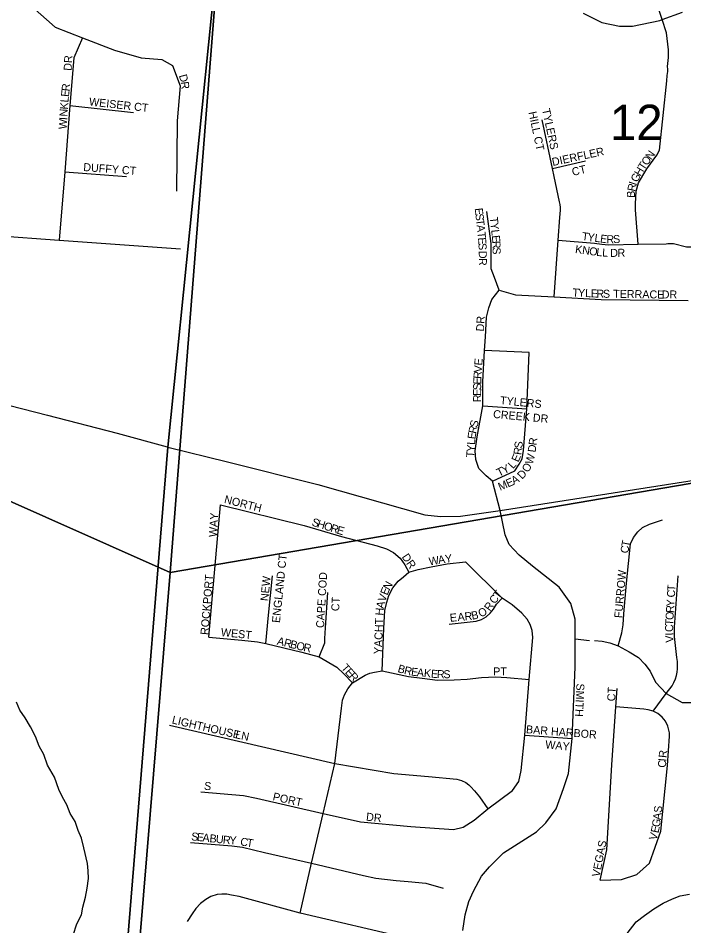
# Model space of a CAD drawing. Extents: x 1310247 to 1552180, y 377264 to 706493.
# Drawn here: x 1407817 to 1411972, y 499190 to 504859 of the extents above; entities that cross this region are included whole.
import ezdxf

# ---------------------------------------------------------------- set-up
doc = ezdxf.new("R2010")
doc.units = 0
for name, color, linetype in [('GM_X_County_Road', 7, 'Continuous'), ('GM_X_Minor_River', 7, 'Continuous'), ('GM_X_Section', 7, 'Continuous'), ('GM_X_Section_Text', 7, 'Continuous'), ('GM_X_Township', 7, 'Continuous'), ('GM_X_Township_Subdivision', 7, 'Continuous'), ('GM_X_Township_Subdivision_Text', 7, 'Continuous')]:
    doc.layers.add(name, color=color, linetype=linetype)

msp = doc.modelspace()

# ---------------------------------------------------------------- linework, layer by layer
at = {"layer": 'GM_X_County_Road'}
for points in [[(1405991, 502505.4), (1406308.5, 502534.4), (1406750.5, 502576.8), (1407085.1, 502597.2), (1407373.4, 502540.3), (1408000.8, 502378.7), (1408435.2, 502266.5), (1408747.1, 502181)], [(1408747.1, 502181), (1408752, 502179.6), (1409123.9, 502088.8), (1409686.7, 501946), (1410355.8, 501758.1), (1410451.9, 501746.2), (1410577.8, 501747.9), (1410826, 501784.4), (1412197, 501999.6), (1412874.9, 502110.2), (1413387.8, 502200.6), (1413644.8, 502253.8), (1413742.6, 502262.9)]]:
    msp.add_lwpolyline(points, dxfattribs=at)
at = {"layer": 'GM_X_Minor_River'}
for points in [[(1408159.5, 499132.8), (1408183.6, 499202.3), (1408211.4, 499259.6), (1408220.8, 499307.5), (1408236.7, 499369.2), (1408248.4, 499425.1), (1408256.2, 499485), (1408253.6, 499533.3), (1408248.9, 499579.6), (1408227.7, 499676.6), (1408211.4, 499737.3), (1408190.8, 499786.1), (1408172.4, 499842.8), (1408141.7, 499891.9), (1408121.3, 499946.8), (1408092.6, 499993.8), (1408069.9, 500042.6), (1408044.1, 500119.7), (1408000.1, 500193.3), (1407976, 500260.3), (1407947.5, 500313.3), (1407925.1, 500372.2), (1407894.8, 500433.3), (1407860.3, 500488.6), (1407827.6, 500537.8), (1407807, 500586.5)], [(1411617.6, 499141.5), (1411674, 499216), (1411725.3, 499254.6), (1411784.7, 499296.9), (1411841.9, 499331.3), (1411901, 499359.6), (1411949.7, 499378.2), (1412006.2, 499388.5)]]:
    msp.add_lwpolyline(points, dxfattribs=at)
at = {"layer": 'GM_X_Section'}
for points in [[(1403401, 509422.4), (1404092.3, 509111.6), (1409190.5, 506806), (1408766.1, 501397.1), (1402970.8, 503976.8)], [(1414533.6, 506397), (1414234.1, 502333.5), (1408766.1, 501397.1), (1409190.5, 506806)], [(1402970.8, 503976.8), (1408766.1, 501397.1), (1408325.7, 496082.6), (1402585.9, 498525.4)], [(1408766.1, 501397.1), (1414234.1, 502333.5), (1413821.6, 496918.4), (1408325.7, 496082.6)]]:
    msp.add_lwpolyline(points, close=True, dxfattribs=at)
at = {"layer": 'GM_X_Township'}
for points in [[(1410116, 518442), (1410088.6, 518108.2), (1410064.7, 517803.3), (1409948.4, 516314.6), (1409874.5, 515368.4), (1409861.4, 515222.7), (1409844.6, 515059.3), (1409782, 514287), (1409740.7, 513801.1), (1409681.2, 513028.9), (1409669.4, 512894.2), (1409621.7, 512132.5), (1409523.8, 510950), (1409466.5, 510237.3), (1409442, 509919.3), (1409426.8, 509685.9), (1409345.1, 508540.5), (1409309.2, 507939.2), (1409269.5, 507539), (1409220, 506815.1), (1408752, 502179.6), (1408158.9, 494897.9)], [(1408158.9, 494897.9), (1408752, 502179.6), (1409220, 506815.1), (1409938.7, 506761), (1410365.3, 506728.9), (1410785.2, 506697.3), (1412080.1, 506594.4), (1412114.6, 506591.6), (1412570.8, 506553.8), (1413538.4, 506479.9), (1414754.7, 506390.5), (1415877.6, 506308.5), (1417102.2, 506217.1), (1418070.9, 506124.4), (1418831.7, 506057.7), (1419038.1, 506039.2), (1419868, 505981.9), (1420467.7, 505924.2), (1420708.1, 505905.7), (1421475, 505838), (1421803, 505818.4), (1422757.2, 505730.2), (1423386.7, 505686.1), (1424357.6, 505618.1)]]:
    msp.add_lwpolyline(points, dxfattribs=at)
at = {"layer": 'GM_X_Township_Subdivision'}
for points in [[(1407227.4, 505384.5), (1407283.2, 505269), (1407339, 505217.2), (1407454.4, 505153.5), (1407685.4, 505101.7), (1407904.5, 504930.4), (1408047.8, 504803), (1408219.1, 504735.2), (1408418.2, 504659.6), (1408585.4, 504611.8), (1408712.9, 504599.8), (1408780.6, 504564), (1408828.4, 504436.5), (1408808.5, 504217.4), (1408804.5, 503779.2)], [(1411685.7, 503447), (1411669.7, 503661.9), (1411669.7, 503698.7), (1411674.5, 503778.6), (1411688.9, 503829.8), (1411741.6, 503917.7), (1411802.3, 504002.4), (1411819.9, 504034.4), (1411865, 504467.5), (1411867.7, 504500.7), (1411871.4, 504526.3), (1411871, 504539.9), (1411869.5, 504557.6), (1411875.9, 504613.1), (1411875.9, 504661), (1411863.1, 504766.5), (1411836.1, 504850.2), (1411709.6, 505241.3)], [(1411344, 504890.4), (1411460.3, 504832.1), (1411570.6, 504808.1), (1411652.1, 504808.1), (1411821.5, 504844.9), (1411836.1, 504850.2), (1411962.2, 504896)], [(1408219.1, 504735.2), (1408163.3, 504611.8), (1408139.4, 504313), (1408107.6, 503898.7), (1408071.7, 503472.5)], [(1408139.4, 504313), (1408537.7, 504269.2)], [(1411163.1, 503118.4), (1411187.9, 503473), (1411197.8, 503614.6), (1411202.6, 503659.1), (1411202.2, 503676.1), (1411200.3, 503695.5), (1411196.2, 503712.5), (1411163.2, 503869.4), (1411152.2, 503921), (1411087.7, 504224.5)], [(1411152.2, 503921), (1411358.4, 503968.5)], [(1408107.6, 503898.7), (1408493.8, 503870.8)], [(1404456.3, 503382.4), (1404473.6, 503579.9), (1404493.5, 503657.7), (1404549.3, 503713.5), (1404632.9, 503745.4), (1404711.4, 503751.6), (1404896.4, 503732.4), (1406097.2, 503618.4), (1406411.1, 503592.1), (1407147.8, 503542.2), (1407672.5, 503502.6), (1408071.7, 503472.5), (1408829.5, 503418.4)], [(1410818.6, 503159.9), (1410789.1, 503239.8), (1410769.9, 503292.6), (1410768.3, 503350.1), (1410768.3, 503452.5), (1410741.9, 503652.3)], [(1411187.9, 503473), (1411414.5, 503453.2), (1411459.8, 503447.5), (1411501.3, 503443.8), (1411685.7, 503447), (1411861.2, 503450.1), (1411872.4, 503451.6), (1411883.7, 503452.1), (1411893.9, 503452.1), (1411906.5, 503451.4), (1411988.9, 503430.8), (1412028.9, 503430.1)], [(1410826, 501784.4), (1410777.1, 501967.3), (1410737.1, 502000.9), (1410692.4, 502047.3), (1410673.2, 502103.2), (1410670, 502156), (1410681.2, 502243.9), (1410716.3, 502437.3), (1410716.4, 502587.6), (1410727.5, 502782.6), (1410734.7, 502869), (1410739.5, 502991.3), (1410753.9, 503049.6), (1410773.1, 503102.5), (1410818.6, 503159.9)], [(1410818.6, 503159.9), (1410921.7, 503131.1), (1411163.1, 503118.4), (1411455.5, 503102.4), (1411998.9, 503096)], [(1410777.1, 501967.3), (1410917.7, 502031.3), (1410944.1, 502072.9), (1410963.3, 502106.4), (1410971.3, 502159.2), (1410991.2, 502418.2), (1411006.4, 502771.5), (1410727.5, 502782.6)], [(1410716.3, 502437.3), (1410991.2, 502418.2)], [(1409007, 500993.5), (1409079.1, 501819.1)], [(1409079.1, 501819.1), (1409601.1, 501691.1), (1409834, 501622.7), (1410057.9, 501563.5), (1410116.2, 501545), (1410158.8, 501520.9), (1410200.4, 501486.7), (1410230.9, 501445.1), (1410255.2, 501398.5)], [(1410592.7, 499160.4), (1410607.5, 499259.6), (1410629.1, 499342.4), (1410658, 499406.2), (1410708.5, 499499.9), (1410757.8, 499558.4), (1410845.5, 499646.5), (1411052.8, 499776.5), (1411110.4, 499834), (1411174.2, 499921.4), (1411221.2, 500047.2), (1411251.5, 500142.6), (1411273.9, 500359.6), (1411292.6, 500806), (1411293.7, 500983.5), (1411294.2, 501104.9), (1411265.4, 501204.1), (1411193.6, 501305.3), (1411027.6, 501435.5), (1410943, 501505.8), (1410880.5, 501571.5), (1410856.2, 501632.5), (1410826, 501784.4)], [(1411561.5, 500939.5), (1411584.3, 501020.9), (1411592.3, 501071), (1411597.5, 501139.4), (1411613.1, 501329.6), (1411639.1, 501576.2), (1411656.5, 501614.8), (1411684.3, 501651.7), (1411714.6, 501677.8), (1411757.4, 501699.8), (1411838.6, 501725.3)], [(1408957.8, 500027.7), (1409222.8, 500004.5), (1409305, 499988.5), (1409720.8, 499892.5), (1409953, 499838.9), (1410267.8, 499811.5), (1410534.6, 499791.4), (1410595.1, 499805.8), (1410663.3, 499850), (1410748.7, 499920), (1410901.3, 500036.2), (1410940.7, 500090.9), (1410956.1, 500160), (1410979.1, 500381.7), (1411005.6, 500728.4), (1411028.1, 500991.8), (1411024, 501035.3), (1411013.1, 501072), (1410994.7, 501106.3), (1410960.4, 501143.9), (1410900.3, 501194.1), (1410836.7, 501237.6), (1410608.9, 501464.2)], [(1410088, 500783.2), (1410098.9, 501049), (1410105.6, 501160.3), (1410117.3, 501211.2), (1410130.3, 501252.6), (1410154.5, 501301.5), (1410188.4, 501342.9), (1410221.4, 501370.9), (1410255.2, 501398.5), (1410312.9, 501416.5), (1410394, 501431.5), (1410493.5, 501450.8), (1410608.9, 501464.2)], [(1409362.3, 500954.1), (1409379.9, 501131.4), (1409403.3, 501376.4)], [(1411861.5, 500641.4), (1411898.5, 500688.6), (1411909.6, 500710.3), (1411918.6, 500732.3), (1411924.9, 500754), (1411929, 500773.9), (1411931.6, 500795.8), (1411932.6, 500814.2), (1411931.6, 500840.7), (1411927.3, 500865.5), (1411917.3, 500960.2), (1411913.1, 500997.5), (1411912.8, 501012.8), (1411912.7, 501054.9), (1411935.2, 501377.1)], [(1409695.1, 500870.9), (1409730, 500958), (1409730, 500984.2), (1409734.5, 501050.5), (1409750, 501273)], [(1410507, 501074.4), (1410676, 501092.1), (1410708, 501104.1), (1410737, 501119.5), (1410763.5, 501143), (1410784.4, 501167.6), (1410802.7, 501198.2), (1410836.7, 501237.6)], [(1409007, 500993.5), (1409213.5, 500973.4), (1409309.6, 500963.3), (1409362.3, 500954.1), (1409586.8, 500900.2), (1409695.1, 500870.9), (1409806.7, 500805.8), (1409848.9, 500764), (1409902.9, 500706.9)], [(1411293.7, 500983.5), (1411383.6, 500973.3)], [(1411413, 500973.3), (1411460.8, 500968.1), (1411510, 500957.1), (1411561.5, 500939.5), (1411630.5, 500902), (1411689.2, 500865.6), (1411727.3, 500823.6), (1411762.1, 500780), (1411795.2, 500711.6), (1411861.5, 500641.4), (1411960.6, 500585.4), (1412024.5, 500585.4), (1412126.8, 500561.4), (1412186, 500526.3), (1412336.2, 500446.3), (1412425.7, 500430.3), (1412501.1, 500412.6), (1412707, 500411.1)], [(1409577, 499268.8), (1409647.5, 499580.8), (1409720.8, 499892.5), (1409793.9, 500204.5), (1409834.7, 500548.7), (1409841.8, 500600.5), (1409854.4, 500632.7), (1409874.5, 500669.4), (1409902.9, 500706.9), (1409981.8, 500756.8), (1410012.4, 500768.6), (1410041.7, 500775.5), (1410088, 500783.2), (1410252.8, 500746.7), (1410338, 500736.7), (1410433.3, 500725.5), (1410538.6, 500726.3), (1410619.3, 500730.9), (1410708.8, 500741), (1410795.7, 500745.1), (1410866, 500741), (1411005.6, 500728.4)], [(1411449.5, 499475.6), (1411491.4, 499664.8), (1411521.3, 500194.9), (1411546.7, 500558), (1411554.7, 500671.7)], [(1411779.7, 500531.8), (1411861.5, 500641.4)], [(1411449.5, 499475.6), (1411582.9, 499478.7), (1411677.5, 499511.3), (1411756.6, 499582.6), (1411827.9, 499781.1), (1411869.7, 500190.6), (1411882.5, 500375.1), (1411882.5, 500395), (1411872.1, 500436.5), (1411856.1, 500468.6), (1411835.4, 500493.8), (1411809, 500516.7), (1411779.7, 500531.8), (1411749.5, 500540.3), (1411722.1, 500542.7), (1411546.7, 500558)], [(1408760.6, 500442.5), (1409793.9, 500204.5), (1410161.3, 500141.7), (1410377.2, 500122.6), (1410553.9, 500106.3), (1410584.6, 500097.6), (1410610.5, 500085.1), (1410629.7, 500071.7), (1410642.2, 500058), (1410664.2, 500033.3), (1410695.9, 499995.9), (1410748.7, 499920)], [(1410979.1, 500381.7), (1411273.9, 500359.6)], [(1408891.9, 499711.7), (1409150.7, 499690.1), (1409217.8, 499681.4), (1409354.8, 499647.4), (1409647.5, 499580.8), (1409973.1, 499505.4), (1410048.9, 499487.9), (1410176.2, 499473.3), (1410252, 499467.5), (1410360.9, 499455.8), (1410469, 499426.1)], [(1410253, 499111.4), (1409577, 499268.8), (1409197.2, 499372.9), (1409148.4, 499382.4), (1409120, 499387.5), (1409088.6, 499388.2), (1409058, 499385.3), (1409020.1, 499372.9), (1408988.1, 499355.4), (1408955.3, 499329.2), (1408925.4, 499299.3), (1408902.8, 499265.1), (1408871.5, 499217.7)]]:
    msp.add_lwpolyline(points, dxfattribs=at)

# ---------------------------------------------------------------- texts
at = {"layer": 'GM_X_Section_Text'}
msp.add_text('12', height=221, rotation=0, dxfattribs=at).set_placement((1411510.2, 504097.5))
at = {"layer": 'GM_X_Township_Subdivision_Text'}
for s, rotation, p in [('DR', 86.989, (1408150.2, 504529.4)), ('D', 285.4756, (1408819.6, 504500.7)), ('R', 84.2834, (1408136.8, 504400.6)), ('R', 277.6733, (1408831, 504460.1)), ('L', 84.39, (1408129.9, 504330.6)), ('E', 84.2935, (1408133.3, 504365.6)), ('WEISER CT', 353.7464, (1408257.4, 504313.8)), ('K', 85.7228, (1408126.7, 504287)), ('N', 86.6062, (1408124.1, 504243.3)), ('HILL CT', 281.9438, (1411001.8, 504271)), ('TYLERS', 282.1714, (1411086, 504288.9)), ('W', 86.6103, (1408119.4, 504164.2)), ('I', 86.6026, (1408122.8, 504221.3)), ('DIERFLER', 12.1548, (1411154, 503935.3)), ('N', 54.8854, (1411768.5, 503970.5)), ('T', 56.5449, (1411723.2, 503905.4)), ('O', 54.0393, (1411742.2, 503934.3)), ('DUFFY CT', 355.7312, (1408221.9, 503904.7)), ('CT', 13.2394, (1411279.1, 503873.5)), ('H', 58.9931, (1411700.8, 503868.1)), ('G', 61.9294, (1411680.4, 503829.9)), ('R', 77.9756, (1411666.7, 503773.7)), ('I', 72.0904, (1411674.6, 503811.1)), ('B', 88.251, (1411665.7, 503736.5)), ('E', 276.571, (1410666.3, 503670.9)), ('S', 276.571, (1410670.3, 503635.9)), ('T', 276.5844, (1410674.3, 503601)), ('A', 276.5055, (1410678.4, 503566)), ('T', 276.1184, (1410760.5, 503614.7)), ('Y', 276.1134, (1410764.3, 503579.7)), ('T', 275.7201, (1410683.3, 503522.5)), ('L', 276.1184, (1410768.9, 503536)), ('T', 352.5886, (1411333.2, 503473.4)), ('Y', 352.5986, (1411368.1, 503468.9)), ('L', 352.5972, (1411411.8, 503463.2)), ('E', 352.6807, (1411446.7, 503458.7)), ('E', 274.1703, (1410686.8, 503487.8)), ('S', 273.048, (1410689.3, 503453)), ('E', 275.9811, (1410772.7, 503501)), ('R', 272.575, (1410776.3, 503466.8)), ('R', 359.3468, (1411488, 503453.7)), ('S', 3.0918, (1411531.1, 503453.4)), ('D', 270.7432, (1410691.6, 503405.2)), ('S', 270.1639, (1410778.1, 503427.8)), ('K', 352.4155, (1411291, 503392.6)), ('N', 352.4155, (1411334.6, 503386.8)), ('O', 352.5874, (1411378.4, 503380.9)), ('L', 353.8294, (1411423.2, 503375.1)), ('L', 356.2658, (1411460.5, 503371.1)), ('D', 359.8125, (1411512.2, 503368.2)), ('R', 1.9293, (1411558.2, 503368)), ('R', 270.0486, (1410692.1, 503361.3)), ('T', 357.2256, (1411275.2, 503121.5)), ('Y', 357.2287, (1411310.4, 503119.8)), ('L', 357.2256, (1411354.3, 503117.7)), ('E', 357.2256, (1411389.5, 503116)), ('R', 358.0988, (1411425.5, 503114.2)), ('S', 359.7067, (1411466.6, 503112.9)), ('TERRACE', 359.0911, (1411530.1, 503112.7)), ('DR', 0, (1411833.6, 503108.3)), ('DR', 86.983, (1410724.2, 502901.4)), ('E', 86.0905, (1410713.3, 502688.6)), ('V', 86.1067, (1410710.4, 502644.7)), ('E', 88.1009, (1410706.6, 502570.5)), ('R', 86.2449, (1410707.8, 502605.2)), ('S', 89.959, (1410706.6, 502535.7)), ('E', 89.9582, (1410706.6, 502500.5)), ('R', 89.9514, (1410706.5, 502460.9)), ('TYLERS', 354.5086, (1410822.5, 502448.3)), ('CREEK DR', 354.8838, (1410779.5, 502362.6)), ('S', 77.7364, (1410683, 502299.8)), ('E', 82.2582, (1410670.3, 502227.2)), ('R', 78.1495, (1410674.9, 502261.1)), ('L', 86.0905, (1410668, 502192.9)), ('S', 84.2369, (1410962.8, 502170.4)), ('R', 83.3022, (1411051.9, 502189.1)), ('T', 86.0905, (1410662.6, 502113.9)), ('Y', 86.0969, (1410665, 502149)), ('R', 81.5962, (1410956.7, 502128.7)), ('D', 82.8235, (1411046.3, 502145)), ('E', 66.5844, (1410938.8, 502082.7)), ('W', 74.1596, (1411027.4, 502068.6)), ('T', 26.5712, (1410818.1, 501994.5)), ('Y', 26.575, (1410849.6, 502010.2)), ('L', 46.7238, (1410904.3, 502041.3)), ('D', 46.9997, (1410962.9, 501975.9)), ('O', 60.0864, (1411000.3, 502018.1)), ('E', 24.0038, (1410874.6, 501927.6)), ('A', 29.0781, (1410911, 501944.1)), ('M', 23.2153, (1410825.3, 501906.5)), ('NORTH', 345.6785, (1409099.1, 501832)), ('WAY', 86.5305, (1409056.6, 501616.7)), ('S', 342.3901, (1409645.2, 501691.1)), ('H', 342.3981, (1409678.8, 501680.4)), ('O', 342.3911, (1409720.7, 501667.1)), ('R', 342.383, (1409762.6, 501653.8)), ('E', 343.2777, (1409801.2, 501641.6)), ('T', 79.1722, (1411629.7, 501553.5)), ('C', 84.4912, (1411626.1, 501515.3)), ('ENGLAND CT', 84.1589, (1409450.2, 501080.4)), ('DR', 304.5108, (1410208.8, 501494)), ('W', 9.4236, (1410384.4, 501440.6)), ('A', 9.1857, (1410440.8, 501449.9)), ('Y', 7.0993, (1410483.7, 501456.9)), ('FURROW', 85.155, (1411586.6, 501110.8)), ('ROCKPORT', 85.3657, (1409003.8, 501005.3)), ('NEW', 84.6436, (1409377.8, 501216.6)), ('CAPE COD', 86.6338, (1409725.4, 501049)), ('E', 68.0337, (1410121.2, 501251.2)), ('N', 60.2958, (1410133.6, 501282.3)), ('T', 86.364, (1411917.7, 501279.3)), ('CT', 86.8218, (1409820, 501154.3)), ('V', 71.8173, (1410107.8, 501210.3)), ('C', 53.8878, (1410792.8, 501196.6)), ('T', 52.0591, (1410815.9, 501228.3)), ('C', 86.3668, (1411915.2, 501239.8)), ('A', 76.7244, (1410098, 501168.5)), ('R', 54.1892, (1410761.3, 501151.8)), ('R', 86.3668, (1411909.1, 501143.2)), ('Y', 86.3673, (1411911.6, 501182.7)), ('H', 85.5368, (1410094.9, 501126.7)), ('E', 5.2117, (1410512.9, 501088.7)), ('A', 5.2202, (1410561.1, 501093.1)), ('R', 5.2164, (1410605, 501097.1)), ('B', 11.6197, (1410650.4, 501101.6)), ('O', 28.0818, (1410703.9, 501114.9)), ('O', 86.3691, (1411906.3, 501099.3)), ('YACHT', 87.6153, (1410086.2, 500886.1)), ('C', 90.4736, (1411904.8, 501025.5)), ('T', 86.952, (1411904.4, 501064.3)), ('WEST', 353.9886, (1409080.1, 501000.7)), ('I', 92.6016, (1411905.7, 501004)), ('A', 345.9929, (1409429.1, 500947.6)), ('R', 345.9932, (1409471.7, 500937)), ('B', 345.9932, (1409510.2, 500927.4)), ('O', 346.6749, (1409549.2, 500917.7)), ('V', 92.6239, (1411907.8, 500960)), ('R', 348.7904, (1409594, 500907.1)), ('T', 310.988, (1409830, 500799.3)), ('E', 312.0939, (1409853.7, 500772)), ('B', 343.8311, (1410181.9, 500775.9)), ('R', 346.278, (1410222.1, 500764.3)), ('E', 353.3507, (1410267.2, 500753.7)), ('A', 354.5077, (1410303.3, 500749.5)), ('K', 354.4949, (1410347.1, 500745.3)), ('E', 355.0177, (1410391.4, 500741)), ('R', 358.515, (1410429.8, 500737.8)), ('S', 359.939, (1410470.7, 500736.7)), ('PT', 0, (1410782, 500754.3)), ('R', 312.6772, (1409877.7, 500745.5)), ('SMITH', 267.336, (1411301.8, 500704.9)), ('CT', 86.8222, (1411542.6, 500591.4)), ('LIGHTHOUSE', 346.9079, (1408773.3, 500454.9)), ('LN', 348.1116, (1409169.1, 500362.5)), ('BAR HARBOR', 355.5526, (1410985.1, 500393.5)), ('WAY', 354.8053, (1411105, 500299)), ('R', 84.5637, (1411863.8, 500237.5)), ('C', 86.3547, (1411859.3, 500176.5)), ('I', 84.857, (1411861.8, 500215.6)), ('S', 352.8649, (1408974.7, 500041.4)), ('PORT', 347.4733, (1409402.4, 499975.3)), ('S', 83.4806, (1411832.5, 499893.5)), ('DR', 353.9946, (1409986.5, 499847.8)), ('A', 83.4806, (1411827.5, 499849.8)), ('G', 81.6751, (1411820.9, 499804.5)), ('S', 354.2119, (1408895.4, 499724.7)), ('E', 354.2173, (1408930.4, 499721.1)), ('A', 354.2089, (1408965.4, 499717.6)), ('V', 74.453, (1411800.4, 499721)), ('E', 78.0641, (1411813, 499766.7)), ('B', 354.2097, (1409009.2, 499713.1)), ('U', 354.2089, (1409048.6, 499709.1)), ('R', 354.2097, (1409092.3, 499704.7)), ('Y', 357.2344, (1409134.6, 499700.5)), ('C', 350.0047, (1409200.1, 499693.7)), ('T', 351.0699, (1409240.1, 499686.7)), ('VEGAS', 78.9273, (1411445.9, 499492.8))]:
    msp.add_text(s, height=50, rotation=rotation, dxfattribs=at).set_placement(p)

doc.saveas('drawing.dxf')
